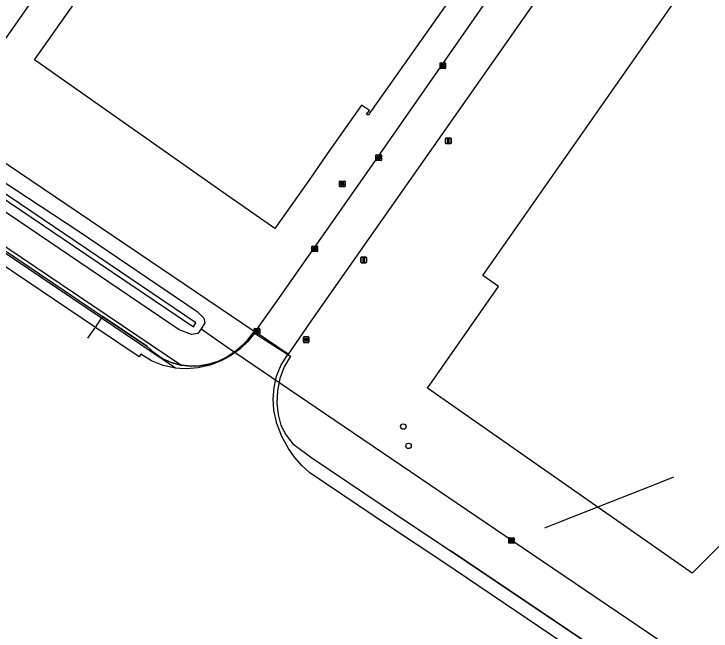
# Model space of a CAD drawing. Extents: x 155018 to 156648, y 383980 to 385733.
# Drawn here: x 155446.3 to 155571.4, y 384565.1 to 384675.7 of the extents above; entities that cross this region are included whole.
import ezdxf

# ---------------------------------------------------------------- set-up
doc = ezdxf.new("R2010")
doc.units = 0
for name, color, linetype in [('IMGEO_Boom', 7, 'Continuous'), ('IMGEO_Duiker', 7, 'Continuous'), ('IMGEO_Groenvoorziening', 7, 'Continuous'), ('IMGEO_Hek', 7, 'Continuous'), ('IMGEO_Informatiebord', 7, 'Continuous'), ('IMGEO_Kolk', 7, 'Continuous'), ('IMGEO_Pand', 7, 'Continuous'), ('IMGEO_Pand_vergunning_verleend', 7, 'Continuous'), ('IMGEO_Rijbaan_lokaal_gesloten', 7, 'Continuous'), ('IMGEO_Rioolput', 7, 'Continuous'), ('IMGEO_Terreindeel_onvherhard', 7, 'Continuous'), ('IMGEO_Verkeersbordpaal', 7, 'Continuous'), ('IMGEO_Waterloop', 7, 'Continuous')]:
    doc.layers.add(name, color=color, linetype=linetype)

msp = doc.modelspace()

# ---------------------------------------------------------------- linework, layer by layer
at = {"layer": 'IMGEO_Boom'}
for centre in [(155516.18, 384601.76), (155517.13, 384598.3)]:
    msp.add_circle(centre, 0.489, dxfattribs=at)
at = {"layer": 'IMGEO_Duiker'}
for points in [[(155581.59, 384563.98), (155581.55, 384563.93), (155573.52, 384555.7), (155539.41, 384578.75), (155500.54, 384605.14), (155484.52, 384616.02), (155484.49, 384616.04)], [(155541.55, 384583.62), (155544.28, 384584.69), (155548.21, 384586.23), (155562.2, 384591.73), (155564.71, 384592.72)]]:
    msp.add_lwpolyline(points, dxfattribs=at)
at = {"layer": 'IMGEO_Groenvoorziening'}
for points in [[(155462.06, 384621.17), (155273.61, 384748.19), (155051.38, 384897.99), (155019.49, 384919.66)], [(155476.25, 384612.78), (155452.62, 384628.74), (155051.94, 384898.82), (155020.06, 384920.48)], [(155070.29, 384902.07), (155295.33, 384750), (155489.59, 384618.73)], [(155479.94, 384619.28), (155479.94, 384619.27), (155479.35, 384618.47), (155478.16, 384618.25), (155475.96, 384619.11), (155396.84, 384672.62), (155274.45, 384755.08), (155190.89, 384811.75), (155114.7, 384863.03), (155069.08, 384893.11)], [(155402.02, 384673.84), (155421.28, 384660.85), (155457.87, 384636.86), (155479.18, 384622.39), (155480.37, 384621.21), (155480.58, 384620.35), (155479.94, 384619.28)], [(155460.95, 384619.54), (155462.06, 384621.17)], [(155475.33, 384612.22), (155462.06, 384621.17)], [(155479.94, 384619.28), (155485.92, 384615.12)], [(155485.92, 384615.12), (155487.18, 384616.15), (155488.31, 384617.33), (155489.29, 384618.64), (155489.46, 384618.53)], [(155476.25, 384612.78), (155476.44, 384612.75), (155478.07, 384612.6), (155479.69, 384612.67), (155481.3, 384612.94), (155482.88, 384613.45), (155484.38, 384614.15), (155485.79, 384615.02), (155485.92, 384615.12)], [(155495.49, 384614.7), (155495.94, 384614.4), (155494.82, 384612.45), (155494.03, 384610.35), (155493.59, 384608.17), (155493.49, 384605.96), (155493.72, 384603.95), (155494.23, 384602), (155495.15, 384600.24), (155496.39, 384598.69), (155499.78, 384596.17), (155515.35, 384585.68), (155524.58, 384579.52), (155642.75, 384500), (155650.53, 384494.77), (155654.99, 384486.91)]]:
    msp.add_lwpolyline(points, dxfattribs=at)
at = {"layer": 'IMGEO_Hek'}
for points in [[(155273.89, 384748.61), (155394.06, 384667.49), (155462.32, 384621.41)], [(155460.95, 384619.54), (155462.06, 384621.17)], [(155462.06, 384621.17), (155462.32, 384621.41)], [(155489.29, 384618.64), (155488.31, 384617.33), (155487.18, 384616.15), (155485.92, 384615.12), (155485.79, 384615.02), (155484.38, 384614.15), (155482.88, 384613.45), (155481.3, 384612.94), (155479.69, 384612.67), (155478.07, 384612.6), (155476.44, 384612.75), (155476.25, 384612.78), (155474.55, 384613.26), (155472.94, 384613.99), (155471.47, 384614.96), (155470.17, 384616.15), (155462.32, 384621.41)], [(155460.85, 384619.39), (155460.95, 384619.54)], [(155459.6, 384617.59), (155460.85, 384619.39)], [(155489.29, 384618.64), (155495.94, 384614.4)], [(155495.94, 384614.4), (155494.82, 384612.45), (155494.03, 384610.35), (155493.59, 384608.17), (155493.49, 384605.96), (155493.72, 384603.95), (155494.23, 384602), (155495.15, 384600.24), (155496.39, 384598.69), (155499.78, 384596.17), (155515.35, 384585.68)], [(155642.75, 384500), (155604.98, 384525.42), (155524.58, 384579.52)]]:
    msp.add_lwpolyline(points, dxfattribs=at)
at = {"layer": 'IMGEO_Informatiebord'}
for p, q in [((155498.26, 384616.93), (155498.26, 384617.73)), ((155498.26, 384617.73), (155498.26, 384616.93)), ((155498.36, 384617.83), (155499.15, 384617.83)), ((155499.15, 384617.83), (155498.36, 384617.83)), ((155499.25, 384617.73), (155499.25, 384616.93)), ((155499.25, 384616.93), (155499.25, 384617.73)), ((155499.15, 384616.83), (155498.36, 384616.83)), ((155498.36, 384616.83), (155499.15, 384616.83))]:
    msp.add_line(p, q, dxfattribs=at)
for points in [[(155498.36, 384617.56), (155499.15, 384617.56), (155499.15, 384617.1), (155498.36, 384617.1), (155498.36, 384617.56)], [(155498.43, 384617.5), (155498.43, 384617.16), (155498.7, 384617.16), (155498.7, 384617.38), (155498.81, 384617.38), (155498.81, 384617.16), (155499.09, 384617.16), (155499.09, 384617.5), (155498.81, 384617.5), (155498.81, 384617.42), (155498.7, 384617.42), (155498.71, 384617.5), (155498.43, 384617.5)]]:
    msp.add_lwpolyline(points, dxfattribs=at)
for centre, start, end in [((155498.36, 384617.73), 90, 180), ((155498.36, 384617.73), 90, 180), ((155499.15, 384617.73), 0, 90), ((155499.15, 384617.73), 360, 90), ((155498.36, 384616.93), 180, 270), ((155498.36, 384616.93), 180, 270), ((155499.15, 384616.93), 270, 0), ((155499.15, 384616.93), 270, 0)]:
    msp.add_arc(centre, 0.1, start, end, dxfattribs=at)
at = {"layer": 'IMGEO_Kolk'}
for p, q in [((155522.77, 384666.03), (155522.77, 384666.88)), ((155522.84, 384666.96), (155523.7, 384666.96)), ((155523.7, 384665.96), (155522.84, 384665.96)), ((155523.28, 384666.18), (155523.25, 384666.18)), ((155523.26, 384666.74), (155523.28, 384666.74)), ((155523.77, 384666.88), (155523.77, 384666.03)), ((155511.27, 384649.54), (155511.27, 384650.39)), ((155511.35, 384650.47), (155512.2, 384650.47)), ((155511.76, 384650.25), (155511.79, 384650.25)), ((155511.78, 384649.69), (155511.76, 384649.69)), ((155512.28, 384650.39), (155512.28, 384649.54)), ((155512.2, 384649.47), (155511.35, 384649.47)), ((155504.8, 384645.76), (155505.65, 384645.76)), ((155504.72, 384644.84), (155504.72, 384645.69)), ((155505.65, 384644.76), (155504.8, 384644.76)), ((155505.21, 384645.54), (155505.24, 384645.54)), ((155505.23, 384644.98), (155505.21, 384644.98)), ((155505.73, 384645.69), (155505.73, 384644.84)), ((155499.8, 384633.2), (155499.8, 384634.05)), ((155499.87, 384634.13), (155500.73, 384634.13)), ((155500.31, 384633.35), (155500.28, 384633.35)), ((155500.29, 384633.91), (155500.31, 384633.91)), ((155500.8, 384634.05), (155500.8, 384633.2)), ((155500.73, 384633.13), (155499.87, 384633.13)), ((155489.42, 384618.43), (155489.42, 384619.28)), ((155489.5, 384619.35), (155490.35, 384619.35)), ((155490.35, 384618.35), (155489.5, 384618.35)), ((155489.91, 384619.13), (155489.93, 384619.13)), ((155489.93, 384618.57), (155489.91, 384618.57)), ((155490.42, 384619.28), (155490.42, 384618.43))]:
    msp.add_line(p, q, dxfattribs=at)
for points in [[(155522.77, 384666.03), (155522.77, 384666.88)], [(155522.84, 384666.96), (155523.7, 384666.96)], [(155523.7, 384665.96), (155522.84, 384665.96)], [(155523.09, 384666.66), (155523.21, 384666.66), (155523.21, 384666.51), (155523.34, 384666.66), (155523.51, 384666.66), (155523.36, 384666.51), (155523.51, 384666.26), (155523.36, 384666.26), (155523.28, 384666.42), (155523.21, 384666.36), (155523.21, 384666.26), (155523.09, 384666.26), (155523.09, 384666.66)], [(155523.77, 384666.88), (155523.77, 384666.03)], [(155511.27, 384649.54), (155511.27, 384650.39)], [(155511.35, 384650.47), (155512.2, 384650.47)], [(155511.59, 384650.17), (155511.72, 384650.17), (155511.72, 384650.01), (155511.85, 384650.17), (155512.01, 384650.17), (155511.87, 384650.02), (155512.02, 384649.77), (155511.87, 384649.77), (155511.78, 384649.93), (155511.72, 384649.86), (155511.72, 384649.77), (155511.59, 384649.77), (155511.59, 384650.17)], [(155512.28, 384650.39), (155512.28, 384649.54)], [(155512.2, 384649.47), (155511.35, 384649.47)], [(155504.8, 384645.76), (155505.65, 384645.76)], [(155504.72, 384644.84), (155504.72, 384645.69)], [(155505.65, 384644.76), (155504.8, 384644.76)], [(155505.04, 384645.46), (155505.17, 384645.46), (155505.17, 384645.31), (155505.3, 384645.46), (155505.46, 384645.46), (155505.32, 384645.31), (155505.47, 384645.06), (155505.32, 384645.06), (155505.23, 384645.23), (155505.17, 384645.16), (155505.17, 384645.06), (155505.04, 384645.06), (155505.04, 384645.46)], [(155505.73, 384645.69), (155505.73, 384644.84)], [(155499.8, 384633.2), (155499.8, 384634.05)], [(155499.87, 384634.13), (155500.73, 384634.13)], [(155500.12, 384633.83), (155500.24, 384633.83), (155500.24, 384633.68), (155500.37, 384633.83), (155500.54, 384633.83), (155500.39, 384633.68), (155500.54, 384633.43), (155500.39, 384633.43), (155500.31, 384633.59), (155500.24, 384633.52), (155500.24, 384633.43), (155500.12, 384633.43), (155500.12, 384633.83)], [(155500.8, 384634.05), (155500.8, 384633.2)], [(155500.73, 384633.13), (155499.87, 384633.13)], [(155489.42, 384618.43), (155489.42, 384619.28)], [(155489.5, 384619.35), (155490.35, 384619.35)], [(155490.35, 384618.35), (155489.5, 384618.35)], [(155489.74, 384619.05), (155489.87, 384619.05), (155489.87, 384618.9), (155489.99, 384619.05), (155490.16, 384619.05), (155490.01, 384618.9), (155490.17, 384618.65), (155490.01, 384618.65), (155489.93, 384618.82), (155489.87, 384618.75), (155489.87, 384618.65), (155489.74, 384618.65), (155489.74, 384619.05)], [(155490.42, 384619.28), (155490.42, 384618.43)]]:
    msp.add_lwpolyline(points, dxfattribs=at)
for centre, start, end in [((155522.84, 384666.88), 91.552, 178.448), ((155522.84, 384666.88), 91.552, 178.448), ((155522.84, 384666.03), 181.552, 268.448), ((155522.84, 384666.03), 181.552, 268.448), ((155523.69, 384666.88), 1.552, 88.448), ((155523.69, 384666.88), 1.552, 88.448), ((155523.69, 384666.03), 271.552, 358.448), ((155523.69, 384666.03), 271.552, 358.448), ((155511.35, 384650.39), 91.552, 178.448), ((155511.35, 384650.39), 91.552, 178.448), ((155511.35, 384649.54), 181.552, 268.448), ((155511.35, 384649.54), 181.552, 268.448), ((155512.2, 384650.39), 1.552, 88.448), ((155512.2, 384650.39), 1.552, 88.448), ((155512.2, 384649.54), 271.552, 358.448), ((155512.2, 384649.54), 271.552, 358.448), ((155504.8, 384645.69), 91.552, 178.448), ((155504.8, 384645.69), 91.552, 178.448), ((155505.65, 384645.69), 1.552, 88.448), ((155505.65, 384645.69), 1.552, 88.448), ((155504.8, 384644.84), 181.552, 268.448), ((155504.8, 384644.84), 181.552, 268.448), ((155505.65, 384644.84), 271.552, 358.448), ((155505.65, 384644.84), 271.552, 358.448), ((155499.87, 384634.05), 91.552, 178.448), ((155499.87, 384634.05), 91.552, 178.448), ((155500.72, 384634.05), 1.552, 88.448), ((155500.72, 384634.05), 1.552, 88.448), ((155499.87, 384633.2), 181.552, 268.448), ((155499.87, 384633.2), 181.552, 268.448), ((155500.72, 384633.2), 271.552, 358.448), ((155500.72, 384633.2), 271.552, 358.448), ((155489.5, 384619.28), 91.552, 178.448), ((155489.5, 384619.28), 91.552, 178.448), ((155489.5, 384618.43), 181.552, 268.448), ((155489.5, 384618.43), 181.552, 268.448), ((155490.35, 384619.28), 1.552, 88.448), ((155490.35, 384619.28), 1.552, 88.448), ((155490.35, 384618.43), 271.552, 358.448), ((155490.35, 384618.43), 271.552, 358.448)]:
    msp.add_arc(centre, 0.0765, start, end, dxfattribs=at)
for centre, major_axis, ratio, start_param, end_param in [((155523.26, 384666.46), (-0.387, 0.002), 0.722429, 4.712389, 7.853982), ((155523.28, 384666.46), (-0.39, 0.002), 0.717154, 1.570796, 4.712389), ((155511.76, 384649.97), (-0.387, 0.002), 0.722429, 4.712389, 7.853982), ((155511.79, 384649.97), (-0.39, 0.002), 0.717154, 1.570796, 4.712389), ((155505.21, 384645.26), (-0.387, 0.002), 0.722429, 4.712389, 7.853982), ((155505.24, 384645.26), (-0.39, 0.002), 0.717154, 1.570796, 4.712389), ((155500.29, 384633.63), (-0.387, 0.002), 0.722429, 4.712389, 7.853982), ((155500.31, 384633.63), (-0.39, 0.002), 0.717154, 1.570796, 4.712389), ((155489.91, 384618.85), (-0.387, 0.002), 0.722429, 4.712389, 7.853982), ((155489.93, 384618.85), (-0.39, 0.002), 0.717154, 1.570796, 4.712389)]:
    msp.add_ellipse(centre, major_axis=major_axis, ratio=ratio, start_param=start_param, end_param=end_param, dxfattribs=at)
at = {"layer": 'IMGEO_Pand'}
for points in [[(155460.15, 384724.48), (155460.5, 384724.95), (155460.77, 384724.72), (155467.04, 384720.33), (155465.9, 384718.7), (155469.54, 384716.16), (155470.7, 384717.81), (155475.12, 384714.68), (155474.89, 384714.34), (155472.25, 384710.58), (155437.63, 384661.15), (155393.91, 384691.79), (155428.28, 384740.81), (155431.15, 384744.9), (155431.43, 384745.29), (155432.05, 384744.85), (155430.91, 384743.2), (155441.48, 384735.84), (155442.62, 384737.47), (155452.33, 384730.66), (155452.64, 384730.45)], [(155507.03, 384700.8), (155513.03, 384696.59), (155510.93, 384693.61), (155525.25, 384683.55), (155527.36, 384686.54), (155529.3, 384685.14), (155509.89, 384657.56), (155509.71, 384657.66), (155509.59, 384657.74), (155510.09, 384658.43), (155508.71, 384659.38), (155502.55, 384650.63), (155499.54, 384646.3), (155493.14, 384637.26), (155492.53, 384637.68), (155483.85, 384643.7), (155450.04, 384667.5), (155465.86, 384689.98), (155474.74, 384683.75), (155474.76, 384683.78), (155477.86, 384688.17), (155491.25, 384707.19), (155493.5, 384710.32), (155507.03, 384700.8)]]:
    msp.add_lwpolyline(points, dxfattribs=at)
at = {"layer": 'IMGEO_Pand_vergunning_verleend'}
msp.add_lwpolyline([(155520.54, 384608.64), (155533.28, 384626.86), (155530.48, 384628.82), (155581.5, 384701.8), (155584.5, 384699.69), (155597.56, 384718.04), (155608.59, 384710.47), (155610.81, 384713.54), (155623.59, 384704.62), (155645.39, 384735.82), (155696.32, 384700.62), (155686.19, 384686.03), (155681.92, 384688.99), (155664.32, 384671.45), (155567.98, 384575.46), (155520.54, 384608.64)], dxfattribs=at)
at = {"layer": 'IMGEO_Rijbaan_lokaal_gesloten'}
for points in [[(155460.95, 384619.54), (155267.44, 384750), (155252.61, 384760), (155072.77, 384881.27), (155018.36, 384918.03)], [(155548.6, 384690.52), (155542.33, 384681.59), (155500, 384621.24), (155495.51, 384614.73)], [(155489.59, 384618.73), (155493.56, 384624.32), (155497.19, 384629.49), (155503.96, 384639.14), (155505.76, 384641.7), (155508.85, 384646.11), (155510.68, 384648.69), (155535.91, 384684.98)], [(155459.6, 384617.59), (155460.85, 384619.39), (155460.95, 384619.54)], [(155475.33, 384612.22), (155473.12, 384612.71), (155471.02, 384613.55), (155469.08, 384614.71), (155468.81, 384614.27), (155460.95, 384619.54)], [(155489.46, 384618.53), (155488.27, 384617.03), (155486.89, 384615.68), (155485.35, 384614.54), (155483.5, 384613.52), (155481.52, 384612.77), (155479.4, 384612.29), (155477.24, 384612.11), (155476.1, 384612.14), (155475.33, 384612.22)], [(155489.59, 384618.73), (155489.46, 384618.53)], [(155495.51, 384614.73), (155489.59, 384618.73)], [(155603.55, 384523.33), (155523.25, 384577.49), (155513.71, 384583.85), (155499.39, 384593.46), (155497.96, 384594.78), (155496.68, 384596.25), (155495.56, 384597.84), (155494.39, 384599.99), (155493.52, 384602.29), (155492.95, 384604.67), (155492.84, 384606.72), (155493.01, 384608.77), (155493.45, 384610.77), (155494.3, 384612.82), (155495.49, 384614.7)], [(155495.49, 384614.7), (155495.51, 384614.73)]]:
    msp.add_lwpolyline(points, dxfattribs=at)
at = {"layer": 'IMGEO_Rioolput'}
for p, q in [((155535.09, 384580.91), (155535.09, 384581.76)), ((155535.17, 384581.84), (155536.02, 384581.84)), ((155536.02, 384580.84), (155535.17, 384580.84)), ((155535.58, 384581.62), (155535.6, 384581.62)), ((155535.6, 384581.06), (155535.58, 384581.06)), ((155536.09, 384581.76), (155536.09, 384580.91))]:
    msp.add_line(p, q, dxfattribs=at)
for points in [[(155535.09, 384580.91), (155535.09, 384581.76)], [(155535.17, 384581.84), (155536.02, 384581.84)], [(155536.02, 384580.84), (155535.17, 384580.84)], [(155535.68, 384581.53), (155535.43, 384581.54), (155535.43, 384581.14)], [(155535.43, 384581.14), (155535.55, 384581.14), (155535.55, 384581.3), (155535.56, 384581.3)], [(155535.61, 384581.46), (155535.55, 384581.46), (155535.55, 384581.37)], [(155535.55, 384581.37), (155535.6, 384581.37)], [(155535.61, 384581.27), (155535.68, 384581.14), (155535.82, 384581.14), (155535.76, 384581.26)], [(155536.09, 384581.76), (155536.09, 384580.91)]]:
    msp.add_lwpolyline(points, dxfattribs=at)
for centre, radius, start, end in [((155535.17, 384581.76), 0.0765, 91.552, 178.448), ((155535.17, 384581.76), 0.0765, 91.552, 178.448), ((155535.17, 384580.91), 0.0765, 181.552, 268.448), ((155535.17, 384580.91), 0.0765, 181.552, 268.448), ((155535.56, 384581.25), 0.0533, 26.0293, 88.6989), ((155535.59, 384581.56), 0.19, 274.7715, 282.9687), ((155535.61, 384581.36), 0.0964, 77.0061, 93.1865), ((155535.63, 384581.42), 0.0378, 276.6634, 79.6772), ((155535.68, 384581.42), 0.109, 350.3612, 89.416), ((155535.68, 384581.42), 0.112, 277.5842, 350.9817), ((155535.66, 384581.21), 0.108, 29.5134, 73.7905), ((155536.02, 384581.76), 0.0765, 1.552, 88.448), ((155536.02, 384581.76), 0.0765, 1.552, 88.448), ((155536.02, 384580.91), 0.0765, 271.552, 358.448), ((155536.02, 384580.91), 0.0765, 271.552, 358.448)]:
    msp.add_arc(centre, radius, start, end, dxfattribs=at)
for centre, major_axis, ratio, start_param, end_param in [((155535.58, 384581.34), (-0.387, 0.002), 0.722429, 4.712389, 7.853982), ((155535.6, 384581.34), (-0.39, 0.002), 0.717154, 1.570796, 4.712389)]:
    msp.add_ellipse(centre, major_axis=major_axis, ratio=ratio, start_param=start_param, end_param=end_param, dxfattribs=at)
at = {"layer": 'IMGEO_Terreindeel_onvherhard'}
for points in [[(155019.78, 384920.07), (155051.66, 384898.4), (155273.89, 384748.61), (155462.32, 384621.41)], [(155462.06, 384621.17), (155462.32, 384621.41)], [(155462.32, 384621.41), (155470.17, 384616.15), (155471.47, 384614.96), (155472.94, 384613.99), (155474.55, 384613.26), (155476.25, 384612.78)]]:
    msp.add_lwpolyline(points, dxfattribs=at)
at = {"layer": 'IMGEO_Verkeersbordpaal'}
for p, q in [((155523.77, 384652.58), (155523.77, 384653.38)), ((155523.77, 384653.38), (155523.77, 384652.58)), ((155523.87, 384653.48), (155524.65, 384653.48)), ((155524.65, 384653.48), (155523.87, 384653.48)), ((155524.75, 384653.38), (155524.75, 384652.58)), ((155524.75, 384652.58), (155524.75, 384653.38)), ((155524.65, 384652.48), (155523.87, 384652.48)), ((155523.87, 384652.48), (155524.65, 384652.48)), ((155508.57, 384631.24), (155508.57, 384632.04)), ((155508.57, 384632.04), (155508.57, 384631.24)), ((155508.67, 384632.14), (155509.46, 384632.14)), ((155509.46, 384632.14), (155508.67, 384632.14)), ((155509.56, 384632.04), (155509.56, 384631.24)), ((155509.56, 384631.24), (155509.56, 384632.04)), ((155509.46, 384631.14), (155508.67, 384631.14)), ((155508.67, 384631.14), (155509.46, 384631.14))]:
    msp.add_line(p, q, dxfattribs=at)
for points in [[(155524.18, 384653.35), (155524.34, 384653.35), (155524.34, 384652.6), (155524.18, 384652.6), (155524.18, 384653.35)], [(155508.99, 384632.02), (155509.14, 384632.02), (155509.14, 384631.27), (155508.99, 384631.27), (155508.99, 384632.02)]]:
    msp.add_lwpolyline(points, dxfattribs=at)
for centre, start, end in [((155523.87, 384653.38), 90, 180), ((155523.87, 384653.38), 90, 180), ((155524.65, 384653.38), 0, 90), ((155524.65, 384653.38), 360, 90), ((155523.87, 384652.58), 180, 270), ((155523.87, 384652.58), 180, 270), ((155524.65, 384652.58), 270, 0), ((155524.65, 384652.58), 270, 0), ((155508.67, 384632.04), 90, 180), ((155508.67, 384632.04), 90, 180), ((155509.46, 384632.04), 0, 90), ((155509.46, 384632.04), 360, 90), ((155508.67, 384631.24), 180, 270), ((155508.67, 384631.24), 180, 270), ((155509.46, 384631.24), 270, 0), ((155509.46, 384631.24), 270, 0)]:
    msp.add_arc(centre, 0.1, start, end, dxfattribs=at)
at = {"layer": 'IMGEO_Waterloop'}
msp.add_lwpolyline([(155400.85, 384672.08), (155408.46, 384666.96), (155459.21, 384632.67), (155478.52, 384619.62), (155478.98, 384620.38), (155449.57, 384640.25), (155401.32, 384672.78)], dxfattribs=at)

doc.saveas('drawing.dxf')
